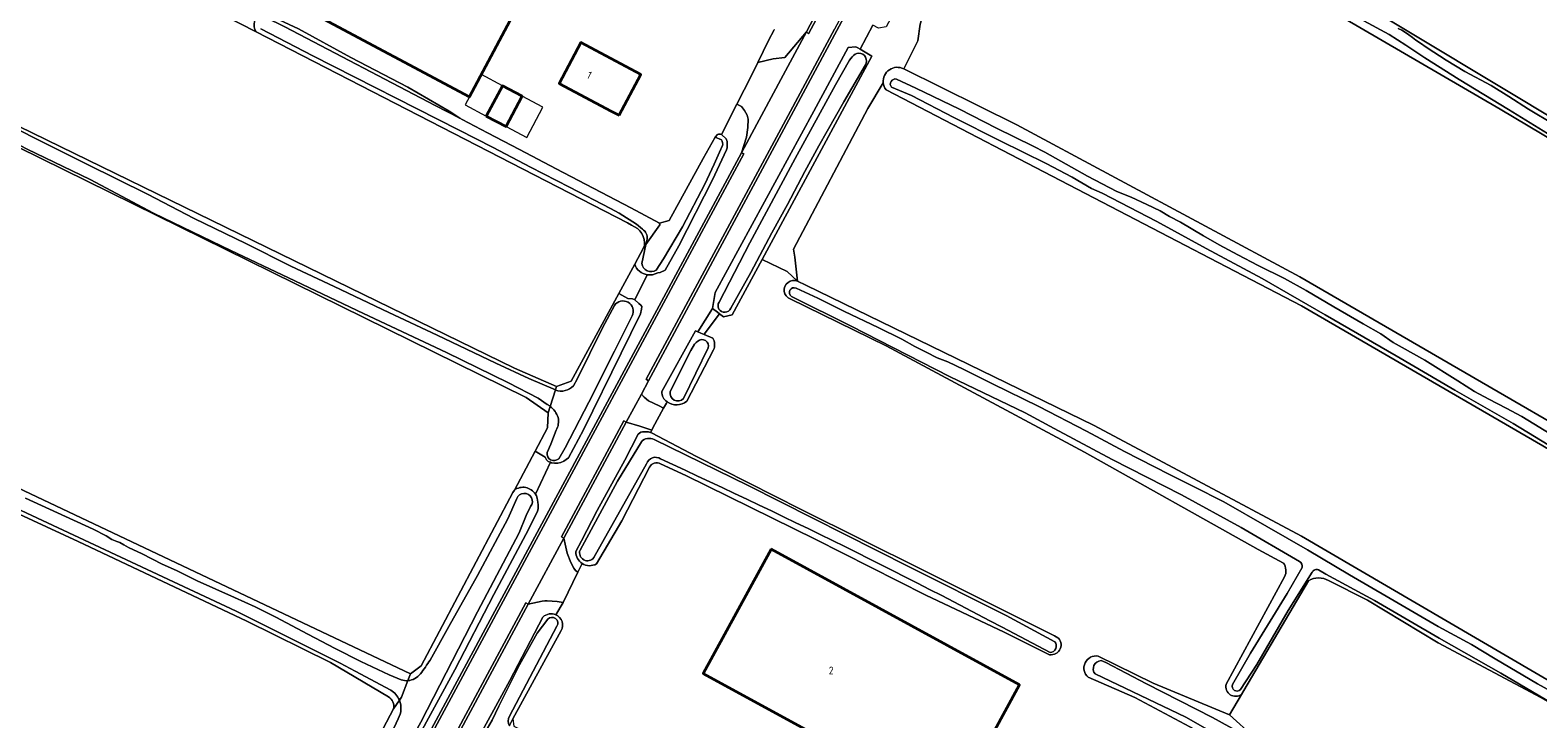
# Model space of a CAD drawing. Header units: metres. Extents: x 149984 to 156489, y 469398 to 478068.
# Tile 359 of 656: x 152446 to 152713, y 473392 to 473514. Entities that reach past the tile are written whole.
import ezdxf
from ezdxf.enums import TextEntityAlignment as Align

# ---------------------------------------------------------------- set-up
doc = ezdxf.new("R2010")
doc.units = ezdxf.units.M
doc.header["$LTSCALE"] = 0.75
for name, color, linetype, lineweight in [('B-WE-GK-BESCHOEIING-G', 252, 'GK-BESCHOEIING-SO', 18), ('B-WE-GR-GRAS-GV', 252, 'Continuous', 13), ('B-WE-OG-BEBOUWING-GV', 6, 'Continuous', 35), ('B-WE-OG-BEBOUWING-T18', 1, 'Continuous', 18), ('B-WE-OG-BEBOUWING_LUIFEL-GV', 6, 'Continuous', 18), ('B-WE-OG-TERREIN_ERF-GV', 252, 'Continuous', 18), ('B-WE-OG-TERREIN_OEVER-GV', 252, 'Continuous', 18), ('B-WE-OG-WATER-GV', 252, 'Continuous', 18), ('B-WE-OG-WATER_SLOOT-GV', 252, 'Continuous', 18), ('B-WE-OG-WEG-GV', 252, 'Continuous', 18), ('B-WE-VH-GESLOTENVERHARDING_ASFALT-GV', 252, 'Continuous', 18), ('B-WE-VH-HALFVERHARDING-GV', 252, 'Continuous', 18), ('B-WE-VH-OPENVERHARDING_BETONSTRAATSTEEN-GV', 252, 'Continuous', 18)]:
    doc.layers.add(name, color=color, linetype=linetype, lineweight=lineweight)
doc.styles.add('NLCS-ISO-M750-T18', font='NLCS-ISO.ttf', dxfattribs={"height": 1.35})
doc.linetypes.add('GK-BESCHOEIING-SO', pattern='A,18,-3,[1,NLCS.SHX,S=0.6,R=0,X=0,Y=0],-3', length=24)

msp = doc.modelspace()

# ---------------------------------------------------------------- linework, layer by layer
at = {"layer": 'B-WE-GK-BESCHOEIING-G', "flags": 128}
for points in [[(152557.617, 473480.173), (152552.514, 473482.88), (152539.331, 473489.782), (152532.812, 473493.213), (152527.169, 473496.117), (152522.674, 473498.525), (152522.288, 473498.725)], [(152567.483, 473495.398), (152565.338, 473491.623), (152559.332, 473480.625), (152557.617, 473480.173)]]:
    msp.add_lwpolyline(points, dxfattribs=at)
at = {"layer": 'B-WE-GR-GRAS-GV', "flags": 128}
for points in [[(151860.15, 473839.985), (151838.443, 473802.422), (151901.655, 473768.65), (152048.137, 473693.009), (152196.303, 473619.72), (152299.755, 473568.391), (152397.909, 473519.906), (152531.927, 473454.488), (152539.399, 473451.249), (152541.95, 473452.176), (152550.388, 473467.694), (152553.221, 473472.906), (152554.786, 473475.784), (152554.94, 473476.067)], [(152552.659, 473479.771), (152551.924, 473480.242), (152486.207, 473513.996), (152480.466, 473516.945), (152467.104, 473523.808), (152410.602, 473552.768), (152395.162, 473560.097), (152383.684, 473566.065), (152375.356, 473570.416), (152363.644, 473575.903), (152347.064, 473584.198), (152333.31, 473591.436), (152324.595, 473595.897), (152311.633, 473602.574), (152298.101, 473609.335), (152279.336, 473619.136), (152258.659, 473629.451), (152245.147, 473636.378)], [(152937.873, 473414.585), (152646.133, 473594.932), (152645.248, 473595.479), (152622.271, 473552.591), (152623.555, 473551.872), (152678.863, 473520.906), (152916.267, 473378.256)], [(152252.921, 473585.431), (152251.137, 473581.854), (152228.488, 473536.432), (152231.244, 473534.145), (152513.554, 473400.398), (152515.406, 473401.853), (152531.679, 473432.473)], [(152531.679, 473432.473), (152531.921, 473432.928), (152535.59, 473439.832), (152537.764, 473443.922), (152537.896, 473446.568), (152534.003, 473449.278), (152255.721, 473586.412)], [(152827.997, 473389.257), (152842.798, 473415.899), (152842.401, 473418.148), (152774.933, 473459.556), (152706.405, 473500.301), (152657.458, 473528.876), (152620.935, 473547.644), (152619.877, 473548.226), (152614.956, 473538.979), (152605.272, 473520.484), (152603.764, 473515.364), (152603.336, 473512.444), (152600.837, 473507.445), (152620.855, 473497.559), (152670.951, 473470.668), (152753.369, 473422.911), (152823.616, 473381.371), (152824.323, 473382.643)], [(152509.651, 473396.344), (152499.408, 473402.395), (152484.558, 473409.726), (152454.716, 473423.849), (152428.191, 473436.105), (152406.028, 473446.523), (152383.43, 473457.422), (152362.415, 473467.226), (152346.771, 473474.524), (152313.756, 473490.233), (152285.706, 473503.542), (152263.73, 473513.991), (152244.461, 473522.946)], [(152597.224, 473505.002), (152594.464, 473500.458), (152581.341, 473475.535), (152581.583, 473474.114), (152582.059, 473469.865), (152583.488, 473469.17), (152634.579, 473444.332), (152671.224, 473424.753), (152795.181, 473352.39), (152936.601, 473271.692)], [(152950.952, 473300.023), (152946.313, 473303.686), (152713.954, 473440.76), (152671.224, 473465.499), (152597.706, 473503.775)], [(152672.501, 473416.889), (152661.024, 473397.461), (152660.618, 473396.774), (152658.496, 473393.181), (152662.808, 473389.273), (152913.518, 473246.793)], [(152937.941, 473255.275), (152935.967, 473256.592), (152935.007, 473259.279), (152937.975, 473265.316), (152937.313, 473267.035), (152934.535, 473268.887), (152713.622, 473396.217), (152695.428, 473405.876), (152682.95, 473413.436), (152676.052, 473416.931)], [(152502.037, 473378.484), (152507.468, 473388.382), (152510.505, 473394.225)]]:
    msp.add_lwpolyline(points, dxfattribs=at)
at = {"layer": 'B-WE-GR-GRAS-GV'}
for points in [[(152597.706, 473503.775, -0.1352312), (152597.224, 473505.002)], [(152554.94, 473476.067, 0.3631783), (152552.659, 473479.771)], [(152676.052, 473416.931, 0.2652976), (152672.501, 473416.889)], [(152510.505, 473394.225, 0.3420273), (152509.651, 473396.344)]]:
    msp.add_lwpolyline(points, format="xyb", dxfattribs=at)
at = {"layer": 'B-WE-OG-BEBOUWING-GV', "flags": 128}
for points in [[(152496.34, 473517.27), (152523.98, 473502.51), (152533.61, 473520.64), (152505.96, 473535.38)], [(152550.47, 473499.24), (152554.32, 473506.47), (152543.7, 473512.11), (152539.88, 473504.87), (152549.04, 473500)], [(152526.951, 473499.115), (152530.463, 473497.25), (152533.314, 473502.618), (152529.802, 473504.483)], [(152577.362, 473422.469), (152565.364, 473400.48), (152609.36, 473376.474), (152621.359, 473398.465)]]:
    msp.add_lwpolyline(points, close=True, dxfattribs=at)
at = {"layer": 'B-WE-OG-BEBOUWING_LUIFEL-GV', "flags": 128}
for points in [[(152526.079, 473506.461), (152523.227, 473501.093), (152526.951, 473499.115), (152529.802, 473504.483)], [(152530.463, 473497.25), (152534.112, 473495.311), (152536.963, 473500.68), (152533.314, 473502.618)]]:
    msp.add_lwpolyline(points, close=True, dxfattribs=at)
at = {"layer": 'B-WE-OG-TERREIN_ERF-GV', "flags": 128}
for points in [[(152505.96, 473535.38), (152533.61, 473520.64), (152523.98, 473502.51), (152496.34, 473517.27)], [(152539.88, 473504.87), (152543.7, 473512.11), (152554.32, 473506.47), (152550.47, 473499.24), (152549.04, 473500)], [(152533.314, 473502.618), (152530.463, 473497.25), (152526.951, 473499.115), (152529.802, 473504.483)], [(152567.01, 473465.08), (152564.42, 473460.922), (152564.957, 473460.698), (152565.523, 473460.462), (152565.539, 473460.527), (152568.235, 473464.13), (152567.881, 473464.405)], [(152621.359, 473398.465), (152609.36, 473376.474), (152565.364, 473400.48), (152577.362, 473422.469)]]:
    msp.add_lwpolyline(points, close=True, dxfattribs=at)
for points in [[(152480.466, 473516.945), (152486.207, 473513.996)], [(152487.881, 473517.274), (152493.695, 473514.513), (152502.966, 473509.479), (152513.089, 473504.233), (152520.385, 473499.972), (152522.288, 473498.725), (152522.674, 473498.525), (152527.169, 473496.117), (152532.812, 473493.213), (152539.331, 473489.782), (152552.514, 473482.88), (152557.617, 473480.173), (152559.332, 473480.625), (152565.338, 473491.623), (152567.483, 473495.398), (152567.865, 473495.826)], [(152568.58, 473495.87), (152571.279, 473501.22), (152573.918, 473506.266), (152575.044, 473508.606), (152576.9, 473512.46), (152577.917, 473514.353)], [(152553.221, 473472.906), (152550.388, 473467.694), (152552.03, 473466.83), (152552.85, 473466.74), (152553.14, 473466.65), (152553.243, 473466.562), (152555.448, 473471.027)], [(152580.207, 473471.584), (152575.767, 473473.739), (152570.47, 473463.94), (152568.97, 473463.56), (152568.235, 473464.13), (152565.539, 473460.527), (152565.523, 473460.462), (152567.074, 473459.816)], [(152582.059, 473469.865), (152580.207, 473471.584)], [(152668.04, 473420.006), (152663.604, 473422.439), (152632.826, 473439.622), (152597.762, 473458.426), (152580.764, 473466.749)], [(152567.182, 473457.712), (152562.428, 473448.644)], [(152558.984, 473448.553), (152558.843, 473448.304), (152558.349, 473447.405), (152556.432, 473443.921), (152556.235, 473443.512), (152556.037, 473443.104), (152556.33, 473443.01), (152564.03, 473438.9), (152582.69, 473429.51), (152604.05, 473418.86), (152627.55, 473407.16), (152628.15, 473406.76), (152628.218, 473406.718)], [(152535.654, 473432.218), (152538.322, 473437.843), (152537.92, 473438.01), (152537.62, 473438.28), (152537.476, 473438.525), (152537.35, 473438.74), (152535.59, 473439.832), (152531.921, 473432.928)], [(152626.388, 473403.869), (152618.596, 473407.765), (152604.744, 473414.349), (152585.139, 473424.257), (152562.28, 473435.509), (152557.791, 473437.578)], [(152555.846, 473436.997), (152550.957, 473427.462), (152546.446, 473419.857)], [(152543.94, 473419.925), (152543.179, 473418.383), (152540.553, 473413.022), (152539.28, 473410.858)], [(152657.894, 473398.559), (152668.222, 473417.577)], [(152540.233, 473408.053), (152531.68, 473392.42), (152531.85, 473391.18), (152567.36, 473373.82), (152567.26, 473372.62), (152565.02, 473368.17), (152593.43, 473352.61)], [(152635.269, 473403.53), (152645.015, 473398.774), (152658.496, 473393.181), (152660.618, 473396.774)], [(152677.98, 473375.88), (152665.243, 473383.236), (152652.342, 473390.546), (152641.754, 473396.248), (152633.509, 473399.795)]]:
    msp.add_lwpolyline(points, dxfattribs=at)
at = {"layer": 'B-WE-OG-TERREIN_ERF-GV'}
for points in [[(152486.207, 473513.996, -0.4619323), (152487.192, 473517.277)], [(152567.865, 473495.826, -0.1934009), (152568.58, 473495.87)], [(152555.448, 473471.027, -0.2785562), (152553.221, 473472.906)], [(152580.764, 473466.749, -1.020539), (152582.059, 473469.865)], [(152567.074, 473459.816, -0.2270769), (152567.182, 473457.712)], [(152562.428, 473448.644, -0.34984), (152558.984, 473448.553)], [(152557.791, 473437.578, 0.4143385), (152555.846, 473436.997)], [(152531.921, 473432.928, -0.4328783), (152535.654, 473432.218)], [(152546.446, 473419.857, -0.2769924), (152543.94, 473419.925)], [(152668.222, 473417.577, 0.2980881), (152668.04, 473420.006)], [(152539.28, 473410.858, -0.4297639), (152540.233, 473408.053)], [(152628.218, 473406.718, -0.7785684), (152626.388, 473403.869)], [(152633.509, 473399.795, -0.7747858), (152635.269, 473403.53)], [(152660.618, 473396.774, -0.6936536), (152657.894, 473398.559)]]:
    msp.add_lwpolyline(points, format="xyb", dxfattribs=at)
at = {"layer": 'B-WE-OG-TERREIN_OEVER-GV', "flags": 128}
for points in [[(152255.721, 473586.412), (152534.003, 473449.278), (152537.896, 473446.568), (152538.273, 473447.743)], [(152917.272, 473377.652), (152916.267, 473378.256), (152678.863, 473520.906), (152623.555, 473551.872), (152620.935, 473547.644), (152657.458, 473528.876), (152706.405, 473500.301), (152774.933, 473459.556), (152842.401, 473418.148)], [(152200.183, 473545.433), (152200.679, 473544.375), (152220.677, 473534.696), (152244.461, 473522.946), (152263.73, 473513.991), (152285.706, 473503.542), (152313.756, 473490.233), (152346.771, 473474.524), (152362.415, 473467.226), (152383.43, 473457.422), (152406.028, 473446.523), (152428.191, 473436.105), (152454.716, 473423.849), (152484.558, 473409.726), (152499.408, 473402.395), (152509.651, 473396.344)], [(152510.051, 473397.522), (152503.722, 473400.871), (152501.113, 473402.27), (152482.694, 473411.526), (152423.295, 473439.307), (152208.72, 473541.376), (152202.05, 473544.811)], [(152513.081, 473399.206), (152513.554, 473400.398), (152231.244, 473534.145), (152228.488, 473536.432), (152228.485, 473536.433)], [(152403.082, 473517.291), (152411.849, 473512.851), (152420.403, 473508.516), (152430.468, 473503.519), (152440.92, 473498.292), (152447.516, 473494.93), (152456.268, 473490.572), (152466.991, 473485.275), (152475.236, 473480.972), (152484.423, 473476.555), (152492.357, 473472.567), (152500.058, 473468.918), (152509.723, 473464.374), (152518.281, 473460.307), (152528.65, 473455.355), (152534.498, 473452.658), (152539.203, 473450.637), (152539.399, 473451.249), (152531.927, 473454.488), (152397.909, 473519.906)], [(152487.805, 473516.594), (152491.314, 473514.877), (152517.918, 473500.987), (152522.288, 473498.725), (152520.385, 473499.972), (152513.089, 473504.233), (152502.966, 473509.479), (152493.695, 473514.513), (152487.881, 473517.274)], [(152842.829, 473418.951), (152838.871, 473421.513), (152831.161, 473426.25), (152823.476, 473430.885), (152813.609, 473437.069), (152805.054, 473441.961), (152796.248, 473447.355), (152787.823, 473452.594), (152779.982, 473457.343), (152771.533, 473462.231), (152764.322, 473466.596), (152756.168, 473471.277), (152747.722, 473476.44), (152739.353, 473481.349), (152731.897, 473485.688), (152723.908, 473490.56), (152715.556, 473495.548), (152707.918, 473500.288), (152699.181, 473505.548), (152693.073, 473509.398), (152689.694, 473511.636), (152686.793, 473513.561), (152682.31, 473515.971)], [(152537.753, 473448.076), (152536.114, 473449.164), (152530.913, 473451.916), (152519.89, 473457.284), (152505.233, 473464.157), (152491.947, 473470.454), (152481.751, 473475.332), (152468.072, 473481.907), (152456.837, 473487.894), (152445.713, 473493.248), (152435.158, 473498.761), (152423.454, 473504.67), (152414.661, 473509.232), (152403.765, 473514.588)], [(152486.207, 473513.996), (152551.924, 473480.242)], [(152554.603, 473479.1), (152553.549, 473479.954), (152550.481, 473481.927), (152548.939, 473482.748), (152541.659, 473486.531), (152534.762, 473490.069), (152528.18, 473493.541), (152522.06, 473496.684), (152496.228, 473509.754), (152487.042, 473514.532)], [(152688.352, 473514.611), (152689.021, 473514.275), (152689.663, 473513.911), (152690.245, 473513.504), (152690.913, 473512.978), (152691.506, 473512.522), (152692.164, 473512.093), (152693.486, 473511.203), (152696.841, 473509.01), (152700.174, 473507.002), (152704.828, 473504.538), (152707.96, 473502.595), (152711.419, 473500.304), (152715.981, 473497.618)], [(152568.165, 473466.196), (152573.617, 473476.687), (152581.624, 473491.593), (152588.739, 473504.634), (152591.252, 473508.975), (152591.728, 473509.558)], [(152594.049, 473508.165), (152590.235, 473501.605), (152585.798, 473493.829), (152583.366, 473489.277), (152580.282, 473483.433), (152577.514, 473478.417), (152573.796, 473471.451), (152570.229, 473465.112)], [(152824.323, 473382.643), (152823.616, 473381.371), (152753.369, 473422.911), (152670.951, 473470.668), (152620.855, 473497.559), (152600.837, 473507.445)], [(152718.691, 473438.647), (152708.688, 473444.701), (152698.393, 473450.614), (152687.979, 473456.659), (152675.427, 473463.937), (152664.28, 473470.367), (152654.392, 473475.698), (152645.635, 473480.423), (152635.951, 473485.455), (152634.053, 473486.3), (152630.658, 473488.292), (152626.05, 473490.723), (152617.938, 473494.693), (152609.72, 473498.87), (152602.236, 473502.732), (152598.677, 473504.201)], [(152599.56, 473505.647), (152603.008, 473504.045), (152610.721, 473500.296), (152617.256, 473496.986), (152623.776, 473493.794), (152625.816, 473492.692), (152633.386, 473488.489), (152638.553, 473485.756), (152641.079, 473484.768), (152643.898, 473483.468), (152646.223, 473482.326), (152647.893, 473481.32), (152649.854, 473480.322), (152653.892, 473477.923), (152656.658, 473476.303), (152659.982, 473474.54), (152663.605, 473472.66), (152668.227, 473470.362), (152672.082, 473468.247), (152676.95, 473465.366), (152682.14, 473462.333), (152685.291, 473460.567), (152687.465, 473459.055), (152689.043, 473458.16), (152693.073, 473455.886), (152698.9, 473452.279), (152701.862, 473450.389), (152704.432, 473448.99), (152707.483, 473447.442), (152710.276, 473445.961), (152716.326, 473442.216)], [(152597.706, 473503.775), (152671.224, 473465.499), (152713.954, 473440.76), (152946.313, 473303.686), (152950.952, 473300.023), (152951.332, 473300.66)], [(152568.774, 473493.887), (152568.235, 473492.736), (152567.264, 473490.614), (152565.614, 473487.052), (152561.692, 473479.523), (152558.348, 473473.82), (152557.027, 473471.851)], [(152557.3, 473471.37), (152557.71, 473471.4), (152558.6, 473471.83), (152561.01, 473476.17), (152566.97, 473487.84), (152569.49, 473493.1), (152569.58, 473493.48), (152569.6, 473494.01), (152569.58, 473494.62), (152569.39, 473495.08), (152568.58, 473495.87)], [(152567.865, 473495.826), (152567.483, 473495.398), (152568.618, 473494.872)], [(152551.924, 473480.242), (152552.659, 473479.771)], [(152554.478, 473473.016), (152555.224, 473476.403), (152554.971, 473476.045), (152554.786, 473475.784), (152553.221, 473472.906)], [(152554.94, 473476.067), (152554.786, 473475.784), (152554.971, 473476.045), (152555.224, 473476.403), (152555.422, 473477.301)], [(152583.488, 473469.17), (152582.059, 473469.865)], [(152538.273, 473447.743), (152537.896, 473446.568), (152537.764, 473443.922), (152535.59, 473439.832), (152537.35, 473438.74), (152537.476, 473438.525), (152537.62, 473438.28), (152537.92, 473438.01), (152538.322, 473437.843), (152538.52, 473437.76), (152539.03, 473437.67), (152539.6, 473437.69), (152540.14, 473437.81), (152540.67, 473438.07), (152541.53, 473438.62), (152544.16, 473443.6), (152550.82, 473457.18), (152554.26, 473464.11), (152554.45, 473464.95), (152554.46, 473465.4), (152554.29, 473465.67), (152553.954, 473465.957), (152553.243, 473466.562), (152553.14, 473466.65), (152552.85, 473466.74), (152552.03, 473466.83), (152550.388, 473467.694), (152541.95, 473452.176), (152539.399, 473451.249), (152539.203, 473450.637), (152539.215, 473450.632)], [(152670.889, 473420.281), (152660.575, 473426.292), (152650.021, 473432.109), (152637.752, 473438.321), (152627.485, 473443.793), (152622.36, 473446.578), (152608.969, 473453.032), (152591.557, 473461.95), (152580.994, 473467.198)], [(152581.785, 473468.655), (152585.627, 473466.861), (152590.38, 473464.498), (152596.292, 473461.687), (152600.517, 473459.617), (152602.807, 473458.317), (152604.81, 473457.354), (152606.771, 473456.324), (152608.634, 473455.596), (152611.486, 473454.257), (152616.58, 473451.726), (152624.781, 473447.7), (152633.178, 473443.342), (152639.918, 473439.749), (152647.889, 473435.709), (152652.139, 473433.53), (152657.527, 473430.836), (152665.143, 473426.486), (152672.316, 473422.369), (152679.756, 473417.945), (152686.923, 473413.737), (152695.457, 473408.792), (152701.359, 473405.582), (152705.52, 473403.094), (152713.016, 473398.659), (152723.085, 473393.106)], [(152936.601, 473271.692), (152795.181, 473352.39), (152671.224, 473424.753), (152634.579, 473444.332), (152583.488, 473469.17)], [(152542.387, 473451.343), (152543.049, 473452.574), (152547.501, 473461.655), (152549.623, 473465.576)], [(152580.764, 473466.749), (152597.762, 473458.426), (152632.826, 473439.622), (152663.604, 473422.439), (152668.04, 473420.006)], [(152552.775, 473463.741), (152549.67, 473457.496), (152545.083, 473448.454), (152540.9, 473440.428), (152539.767, 473438.48)], [(152567.074, 473459.816), (152565.523, 473460.462), (152564.957, 473460.698), (152564.42, 473460.922), (152563.995, 473461.099), (152558.027, 473450.37)], [(152559.519, 473450.358), (152563.173, 473457.643), (152563.82, 473458.727), (152564.082, 473459.047), (152564.383, 473459.253)], [(152566.247, 473458.069), (152561.856, 473449.114)], [(152562.428, 473448.644), (152567.182, 473457.712)], [(152537.739, 473439.576), (152538.356, 473441.065), (152539.328, 473443.52)], [(152628.218, 473406.718), (152628.15, 473406.76), (152627.55, 473407.16), (152604.05, 473418.86), (152582.69, 473429.51), (152564.03, 473438.9), (152556.33, 473443.01), (152556.037, 473443.104), (152555.64, 473443.23), (152555.12, 473443.25), (152554.61, 473443.24), (152554.29, 473443.15), (152553.82, 473442.81), (152551.5, 473438.23), (152546.58, 473429.29), (152543.78, 473423.94), (152542.818, 473422.028)], [(152543.55, 473422.322), (152550.168, 473434.526), (152554.402, 473441.484), (152554.618, 473441.68), (152554.873, 473441.846), (152555.159, 473441.972), (152555.466, 473442.05), (152555.782, 473442.075), (152556.093, 473442.048), (152556.387, 473441.973), (152556.656, 473441.857), (152573.318, 473433.747), (152601.778, 473419.315), (152618.969, 473410.734), (152627.582, 473406.103)], [(152555.311, 473437.583), (152545.998, 473420.976)], [(152557.791, 473437.578), (152562.28, 473435.509), (152585.139, 473424.257), (152604.744, 473414.349), (152618.596, 473407.765), (152626.388, 473403.869)], [(152546.446, 473419.857), (152550.957, 473427.462), (152555.846, 473436.997)], [(152531.921, 473432.928), (152531.679, 473432.473), (152515.406, 473401.853), (152513.554, 473400.398), (152513.081, 473399.206)], [(152445.377, 473431.494), (152451.051, 473428.915), (152457.393, 473426.014), (152459.646, 473424.814), (152460.677, 473424.2), (152461.549, 473423.847), (152462.07, 473423.651), (152462.788, 473423.257), (152463.651, 473422.764), (152466.03, 473421.624), (152469.572, 473419.824), (152472.135, 473418.707), (152475.794, 473416.892), (152482.364, 473413.945), (152486.037, 473412.251), (152489.69, 473410.464), (152495.362, 473407.409), (152500.22, 473404.868), (152504.738, 473402.583), (152509.768, 473400.234), (152511.894, 473399.338)], [(152502.664, 473376.783), (152504.74, 473375.82), (152504.873, 473375.728), (152505.069, 473375.593), (152505.29, 473375.44), (152505.89, 473375.32), (152506.51, 473375.32), (152507.28, 473375.61), (152508.17, 473376.58), (152514.52, 473388.56), (152521.37, 473401.14), (152528.28, 473414.47), (152533.98, 473425.05), (152536.03, 473429.12), (152536.14, 473429.64), (152536.15, 473429.94), (152536.14, 473430.32), (152536.06, 473430.76)], [(152534.803, 473430.017), (152534.038, 473428.408), (152532.792, 473425.355), (152525.413, 473411.38), (152515.356, 473391.887), (152511.046, 473384.149), (152506.88, 473376.966)], [(152516.995, 473402.858), (152520.302, 473408.806), (152525.383, 473417.803), (152530.788, 473427.846), (152532.359, 473431.421)], [(152659.054, 473398.499), (152662.248, 473404.057), (152668.736, 473414.645), (152671.355, 473419.2)], [(152856.734, 473314.241), (152847.951, 473319.262), (152837.396, 473325.333), (152831.305, 473329.064), (152823.126, 473333.657), (152815.565, 473337.828), (152806.593, 473342.706), (152798.321, 473347.469), (152790.429, 473352.228), (152782.245, 473356.811), (152777.478, 473359.688), (152768.082, 473365.184), (152757.848, 473371.118), (152751.144, 473374.826), (152742.021, 473380.118), (152729.641, 473387.169), (152718.74, 473393.352), (152706.562, 473400.503), (152695.6, 473406.717), (152684.157, 473413.37), (152675.583, 473418.042), (152674.244, 473418.802)], [(152668.222, 473417.577), (152657.894, 473398.559)], [(152673.15, 473418.404), (152668.914, 473411.614), (152663.32, 473402.037), (152660.427, 473397.63)], [(152660.618, 473396.774), (152661.024, 473397.461), (152672.501, 473416.889)], [(152676.052, 473416.931), (152682.95, 473413.436), (152695.428, 473405.876), (152713.622, 473396.217), (152934.535, 473268.887), (152937.313, 473267.035), (152937.975, 473265.316), (152938.461, 473266.6)], [(152536.975, 473410.441), (152531.101, 473399.215), (152518.116, 473375.469), (152511.184, 473362.464), (152506.656, 473353.53), (152504.972, 473350.03)], [(152505.594, 473349.53), (152506.962, 473352.753), (152509.374, 473357.762), (152514.598, 473367.902), (152519.91, 473377.849), (152524.704, 473386.552), (152528.01, 473392.238), (152529.192, 473394.686), (152532.825, 473402.015), (152535.983, 473407.595), (152537.826, 473410.056)], [(152539.47, 473408.819), (152531.036, 473392.908)], [(152531.04, 473391.189), (152531.68, 473392.42), (152540.233, 473408.053)], [(152913.518, 473246.793), (152662.808, 473389.273), (152658.496, 473393.181), (152645.015, 473398.774), (152635.269, 473403.53)], [(152680.004, 473376.095), (152674.152, 473379.41), (152650.765, 473392.763), (152634.714, 473400.383)], [(152635.781, 473402.746), (152636.603, 473402.436), (152643.809, 473398.628), (152655.487, 473392.681), (152666.513, 473386.593), (152671.329, 473384.035), (152673.764, 473382.524), (152679.66, 473379.107), (152682.626, 473377.299), (152685.242, 473375.854), (152686.555, 473374.881), (152688.159, 473373.903), (152689.791, 473373.084), (152691.394, 473372.222), (152692.415, 473371.53), (152693.414, 473370.933), (152696.839, 473368.999), (152700.834, 473366.444), (152706.14, 473363.46), (152708.952, 473361.958), (152710.133, 473361.239), (152711.742, 473360.536), (152713.667, 473359.32)], [(152633.509, 473399.795), (152641.754, 473396.248), (152652.342, 473390.546), (152665.243, 473383.236), (152677.98, 473375.88)], [(152511.565, 473395.776), (152510.505, 473394.225), (152507.468, 473388.382), (152502.037, 473378.484)], [(152510.505, 473394.225), (152511.565, 473395.776)], [(152504.045, 473378.763), (152506.736, 473383.762), (152510.652, 473390.92), (152511.366, 473392.477)]]:
    msp.add_lwpolyline(points, dxfattribs=at)
at = {"layer": 'B-WE-OG-TERREIN_OEVER-GV'}
for points in [[(152487.192, 473517.277, 0.4619323), (152486.207, 473513.996)], [(152591.728, 473509.558, -1.021288), (152594.049, 473508.165)], [(152600.837, 473507.445, 0.5999359), (152597.224, 473505.002)], [(152597.224, 473505.002, 0.1352312), (152597.706, 473503.775)], [(152598.677, 473504.201, -0.7157606), (152599.56, 473505.647)], [(152568.58, 473495.87, 0.1934009), (152567.865, 473495.826)], [(152568.618, 473494.872, -0.1703067), (152568.774, 473493.887)], [(152552.659, 473479.771, -0.3631783), (152554.94, 473476.067)], [(152555.422, 473477.301, 0.2827018), (152554.603, 473479.1)], [(152553.221, 473472.906, 0.2785562), (152555.448, 473471.027)], [(152557.027, 473471.851, -0.54489), (152554.478, 473473.016)], [(152555.448, 473471.027, 0.1719488), (152557.3, 473471.37)], [(152582.059, 473469.865, 1.020539), (152580.764, 473466.749)], [(152580.994, 473467.198, -0.9471412), (152581.785, 473468.655)], [(152549.623, 473465.576, -0.9438513), (152552.775, 473463.741)], [(152570.229, 473465.112, -1.1009674), (152568.165, 473466.196)], [(152564.383, 473459.253, -0.767574), (152566.247, 473458.069)], [(152567.182, 473457.712, 0.2270769), (152567.074, 473459.816)], [(152539.215, 473450.632, 0.29553), (152542.387, 473451.343)], [(152558.027, 473450.37, 0.2829247), (152558.984, 473448.553)], [(152558.984, 473448.553, 0.34984), (152562.428, 473448.644)], [(152561.856, 473449.114, -0.7572153), (152559.519, 473450.358)], [(152538.273, 473447.743, 0.0383573), (152537.753, 473448.076)], [(152539.659, 473445.741, 0.1596887), (152538.273, 473447.743)], [(152539.328, 473443.52, 0.1907152), (152539.659, 473445.741)], [(152539.767, 473438.48, -0.7375717), (152537.739, 473439.576)], [(152557.816, 473438.432, 0.5107525), (152555.311, 473437.583)], [(152555.846, 473436.997, -0.4143385), (152557.791, 473437.578)], [(152626.736, 473404.171, 0.0159557), (152557.816, 473438.432)], [(152535.654, 473432.218, 0.4328783), (152531.921, 473432.928)], [(152532.359, 473431.421, -1.174884), (152534.803, 473430.017)], [(152536.06, 473430.76, 0.1486872), (152535.654, 473432.218)], [(152542.818, 473422.028, 0.2617904), (152543.94, 473419.925)], [(152545.998, 473420.976, -0.8629378), (152543.55, 473422.322)], [(152543.94, 473419.925, 0.2769924), (152546.446, 473419.857)], [(152668.04, 473420.006, -0.2980881), (152668.222, 473417.577)], [(152671.355, 473419.2, 0.3392045), (152670.889, 473420.281)], [(152674.244, 473418.802, 0.4170085), (152673.15, 473418.404)], [(152672.501, 473416.889, -0.2652976), (152676.052, 473416.931)], [(152539.28, 473410.858, 0.3155137), (152536.975, 473410.441)], [(152540.233, 473408.053, 0.4297639), (152539.28, 473410.858)], [(152537.826, 473410.056, -0.9297196), (152539.47, 473408.819)], [(152626.388, 473403.869, 0.7785684), (152628.218, 473406.718)], [(152627.582, 473406.103, -0.625564), (152626.736, 473404.171)], [(152515.298, 473400.418, 0.0235975), (152516.995, 473402.858)], [(152635.269, 473403.53, 0.7747858), (152633.509, 473399.795)], [(152513.081, 473399.206, 0.2116946), (152515.298, 473400.418)], [(152634.714, 473400.383, -0.6146553), (152635.781, 473402.746)], [(152511.565, 473395.776, 0.1584411), (152510.051, 473397.522)], [(152511.894, 473399.338, 0.0966282), (152513.081, 473399.206)], [(152657.894, 473398.559, 0.6936536), (152660.618, 473396.774)], [(152660.427, 473397.63, -0.8378196), (152659.054, 473398.499)], [(152509.651, 473396.344, -0.3420273), (152510.505, 473394.225)], [(152511.366, 473392.477, 0.2336798), (152511.565, 473395.776)], [(152531.036, 473392.908, 0.235018), (152531.04, 473391.189)]]:
    msp.add_lwpolyline(points, format="xyb", dxfattribs=at)
at = {"layer": 'B-WE-OG-TERREIN_OEVER-GV', "flags": 128}
msp.add_lwpolyline([(152575.767, 473473.739), (152589.961, 473500), (152595.21, 473509.71), (152593.127, 473510.922), (152592.706, 473511.167), (152592.34, 473511.38), (152591.02, 473511.21), (152584.928, 473500), (152567.46, 473467.86), (152567.01, 473465.08), (152567.881, 473464.405), (152568.235, 473464.13), (152568.97, 473463.56), (152570.47, 473463.94)], close=True, dxfattribs=at)
at = {"layer": 'B-WE-OG-WATER-GV', "flags": 128}
for points in [[(152555.422, 473477.301), (152555.224, 473476.403), (152557.689, 473479.885), (152557.617, 473480.173), (152552.514, 473482.88), (152539.331, 473489.782), (152532.812, 473493.213), (152527.169, 473496.117), (152522.674, 473498.525), (152522.288, 473498.725), (152517.918, 473500.987), (152491.314, 473514.877), (152487.805, 473516.594)], [(152487.042, 473514.532), (152496.228, 473509.754), (152522.06, 473496.684), (152528.18, 473493.541), (152534.762, 473490.069), (152541.659, 473486.531), (152548.939, 473482.748), (152550.481, 473481.927), (152553.549, 473479.954), (152554.603, 473479.1)]]:
    msp.add_lwpolyline(points, dxfattribs=at)
at = {"layer": 'B-WE-OG-WATER-GV'}
msp.add_lwpolyline([(152554.603, 473479.1, -0.2827018), (152555.422, 473477.301)], format="xyb", dxfattribs=at)
at = {"layer": 'B-WE-OG-WATER_SLOOT-GV', "flags": 128}
for points in [[(152202.05, 473544.811), (152208.72, 473541.376), (152423.295, 473439.307), (152482.694, 473411.526), (152501.113, 473402.27), (152503.722, 473400.871), (152510.051, 473397.522)], [(152538.273, 473447.743), (152539.203, 473450.637), (152534.498, 473452.658), (152528.65, 473455.355), (152518.281, 473460.307), (152509.723, 473464.374), (152500.058, 473468.918), (152492.357, 473472.567), (152484.423, 473476.555), (152475.236, 473480.972), (152466.991, 473485.275), (152456.268, 473490.572), (152447.516, 473494.93), (152440.92, 473498.292), (152430.468, 473503.519), (152420.403, 473508.516), (152411.849, 473512.851), (152403.082, 473517.291)], [(152682.31, 473515.971), (152686.793, 473513.561), (152689.694, 473511.636), (152693.073, 473509.398), (152699.181, 473505.548), (152707.918, 473500.288), (152715.556, 473495.548), (152723.908, 473490.56), (152731.897, 473485.688), (152739.353, 473481.349), (152747.722, 473476.44), (152756.168, 473471.277), (152764.322, 473466.596), (152771.533, 473462.231), (152779.982, 473457.343), (152787.823, 473452.594), (152796.248, 473447.355), (152805.054, 473441.961), (152813.609, 473437.069), (152823.476, 473430.885), (152831.161, 473426.25), (152838.871, 473421.513), (152842.829, 473418.951)], [(152403.765, 473514.588), (152414.661, 473509.232), (152423.454, 473504.67), (152435.158, 473498.761), (152445.713, 473493.248), (152456.837, 473487.894), (152468.072, 473481.907), (152481.751, 473475.332), (152491.947, 473470.454), (152505.233, 473464.157), (152519.89, 473457.284), (152530.913, 473451.916), (152536.114, 473449.164), (152537.753, 473448.076)], [(152715.981, 473497.618), (152711.419, 473500.304), (152707.96, 473502.595), (152704.828, 473504.538), (152700.174, 473507.002), (152696.841, 473509.01), (152693.486, 473511.203), (152692.164, 473512.093), (152691.506, 473512.522), (152690.913, 473512.978), (152690.245, 473513.504), (152689.663, 473513.911), (152689.021, 473514.275), (152688.352, 473514.611)], [(152591.728, 473509.558), (152591.252, 473508.975), (152588.739, 473504.634), (152581.624, 473491.593), (152573.617, 473476.687), (152568.165, 473466.196)], [(152570.229, 473465.112), (152573.796, 473471.451), (152577.514, 473478.417), (152580.282, 473483.433), (152583.366, 473489.277), (152585.798, 473493.829), (152590.235, 473501.605), (152594.049, 473508.165)], [(152598.677, 473504.201), (152602.236, 473502.732), (152609.72, 473498.87), (152617.938, 473494.693), (152626.05, 473490.723), (152630.658, 473488.292), (152634.053, 473486.3), (152635.951, 473485.455), (152645.635, 473480.423), (152654.392, 473475.698), (152664.28, 473470.367), (152675.427, 473463.937), (152687.979, 473456.659), (152698.393, 473450.614), (152708.688, 473444.701), (152718.691, 473438.647)], [(152716.326, 473442.216), (152710.276, 473445.961), (152707.483, 473447.442), (152704.432, 473448.99), (152701.862, 473450.389), (152698.9, 473452.279), (152693.073, 473455.886), (152689.043, 473458.16), (152687.465, 473459.055), (152685.291, 473460.567), (152682.14, 473462.333), (152676.95, 473465.366), (152672.082, 473468.247), (152668.227, 473470.362), (152663.605, 473472.66), (152659.982, 473474.54), (152656.658, 473476.303), (152653.892, 473477.923), (152649.854, 473480.322), (152647.893, 473481.32), (152646.223, 473482.326), (152643.898, 473483.468), (152641.079, 473484.768), (152638.553, 473485.756), (152633.386, 473488.489), (152625.816, 473492.692), (152623.776, 473493.794), (152617.256, 473496.986), (152610.721, 473500.296), (152603.008, 473504.045), (152599.56, 473505.647)], [(152568.618, 473494.872), (152567.483, 473495.398), (152565.338, 473491.623), (152559.332, 473480.625), (152557.617, 473480.173), (152557.689, 473479.885), (152555.224, 473476.403), (152554.478, 473473.016)], [(152568.235, 473492.736), (152568.774, 473493.887)], [(152557.027, 473471.851), (152558.348, 473473.82), (152561.692, 473479.523), (152565.614, 473487.052), (152567.264, 473490.614), (152568.235, 473492.736)], [(152580.994, 473467.198), (152591.557, 473461.95), (152608.969, 473453.032), (152622.36, 473446.578), (152627.485, 473443.793), (152637.752, 473438.321), (152650.021, 473432.109), (152660.575, 473426.292), (152670.889, 473420.281)], [(152723.085, 473393.106), (152713.016, 473398.659), (152705.52, 473403.094), (152701.359, 473405.582), (152695.457, 473408.792), (152686.923, 473413.737), (152679.756, 473417.945), (152672.316, 473422.369), (152665.143, 473426.486), (152657.527, 473430.836), (152652.139, 473433.53), (152647.889, 473435.709), (152639.918, 473439.749), (152633.178, 473443.342), (152624.781, 473447.7), (152616.58, 473451.726), (152611.486, 473454.257), (152608.634, 473455.596), (152606.771, 473456.324), (152604.81, 473457.354), (152602.807, 473458.317), (152600.517, 473459.617), (152596.292, 473461.687), (152590.38, 473464.498), (152585.627, 473466.861), (152581.785, 473468.655)], [(152549.623, 473465.576), (152547.501, 473461.655), (152543.049, 473452.574), (152542.387, 473451.343)], [(152539.767, 473438.48), (152540.9, 473440.428), (152545.083, 473448.454), (152549.67, 473457.496), (152552.775, 473463.741)], [(152564.383, 473459.253), (152564.082, 473459.047), (152563.82, 473458.727), (152563.173, 473457.643), (152559.519, 473450.358)], [(152561.856, 473449.114), (152566.247, 473458.069)], [(152539.215, 473450.632), (152539.203, 473450.637), (152538.273, 473447.743)], [(152539.328, 473443.52), (152538.356, 473441.065), (152537.739, 473439.576)], [(152627.582, 473406.103), (152618.969, 473410.734), (152601.778, 473419.315), (152573.318, 473433.747), (152556.656, 473441.857), (152556.387, 473441.973), (152556.093, 473442.048), (152555.782, 473442.075), (152555.466, 473442.05), (152555.159, 473441.972), (152554.873, 473441.846), (152554.618, 473441.68), (152554.402, 473441.484), (152550.168, 473434.526), (152543.55, 473422.322)], [(152545.998, 473420.976), (152555.311, 473437.583)], [(152511.894, 473399.338), (152509.768, 473400.234), (152504.738, 473402.583), (152500.22, 473404.868), (152495.362, 473407.409), (152489.69, 473410.464), (152486.037, 473412.251), (152482.364, 473413.945), (152475.794, 473416.892), (152472.135, 473418.707), (152469.572, 473419.824), (152466.03, 473421.624), (152463.651, 473422.764), (152462.788, 473423.257), (152462.07, 473423.651), (152461.549, 473423.847), (152460.677, 473424.2), (152459.646, 473424.814), (152457.393, 473426.014), (152451.051, 473428.915), (152445.377, 473431.494)], [(152506.88, 473376.966), (152511.046, 473384.149), (152515.356, 473391.887), (152525.413, 473411.38), (152532.792, 473425.355), (152534.038, 473428.408), (152534.803, 473430.017)], [(152532.359, 473431.421), (152530.788, 473427.846), (152525.383, 473417.803), (152520.302, 473408.806), (152516.995, 473402.858)], [(152671.355, 473419.2), (152668.736, 473414.645), (152662.248, 473404.057), (152659.054, 473398.499)], [(152674.244, 473418.802), (152675.583, 473418.042), (152684.157, 473413.37), (152695.6, 473406.717), (152706.562, 473400.503), (152718.74, 473393.352), (152729.641, 473387.169), (152742.021, 473380.118), (152751.144, 473374.826), (152757.848, 473371.118), (152768.082, 473365.184), (152777.478, 473359.688), (152782.245, 473356.811), (152790.429, 473352.228), (152798.321, 473347.469), (152806.593, 473342.706), (152815.565, 473337.828), (152823.126, 473333.657), (152831.305, 473329.064), (152837.396, 473325.333), (152847.951, 473319.262), (152856.734, 473314.241)], [(152660.427, 473397.63), (152663.32, 473402.037), (152668.914, 473411.614), (152673.15, 473418.404)], [(152537.826, 473410.056), (152535.983, 473407.595), (152532.825, 473402.015), (152529.192, 473394.686), (152528.01, 473392.238), (152524.704, 473386.552), (152519.91, 473377.849), (152514.598, 473367.902), (152509.374, 473357.762), (152506.962, 473352.753), (152505.594, 473349.53)], [(152531.036, 473392.908), (152539.47, 473408.819)], [(152634.714, 473400.383), (152650.765, 473392.763), (152674.152, 473379.41), (152680.004, 473376.095)], [(152713.667, 473359.32), (152711.742, 473360.536), (152710.133, 473361.239), (152708.952, 473361.958), (152706.14, 473363.46), (152700.834, 473366.444), (152696.839, 473368.999), (152693.414, 473370.933), (152692.415, 473371.53), (152691.394, 473372.222), (152689.791, 473373.084), (152688.159, 473373.903), (152686.555, 473374.881), (152685.242, 473375.854), (152682.626, 473377.299), (152679.66, 473379.107), (152673.764, 473382.524), (152671.329, 473384.035), (152666.513, 473386.593), (152655.487, 473392.681), (152643.809, 473398.628), (152636.603, 473402.436), (152635.781, 473402.746)], [(152511.565, 473395.776), (152511.931, 473396.312), (152513.081, 473399.206)], [(152513.081, 473399.206), (152511.931, 473396.312), (152511.565, 473395.776)], [(152511.366, 473392.477), (152510.652, 473390.92), (152506.736, 473383.762), (152504.045, 473378.763)]]:
    msp.add_lwpolyline(points, dxfattribs=at)
at = {"layer": 'B-WE-OG-WATER_SLOOT-GV'}
for points in [[(152594.049, 473508.165, 1.021288), (152591.728, 473509.558)], [(152599.56, 473505.647, 0.7157606), (152598.677, 473504.201)], [(152568.774, 473493.887, 0.1703067), (152568.618, 473494.872)], [(152554.478, 473473.016, 0.54489), (152557.027, 473471.851)], [(152581.785, 473468.655, 0.9471412), (152580.994, 473467.198)], [(152552.775, 473463.741, 0.9438513), (152549.623, 473465.576)], [(152568.165, 473466.196, 1.1009674), (152570.229, 473465.112)], [(152566.247, 473458.069, 0.767574), (152564.383, 473459.253)], [(152542.387, 473451.343, -0.29553), (152539.215, 473450.632)], [(152559.519, 473450.358, 0.7572153), (152561.856, 473449.114)], [(152537.753, 473448.076, -0.0383573), (152538.273, 473447.743)], [(152538.273, 473447.743, -0.1596887), (152539.659, 473445.741)], [(152539.659, 473445.741, -0.1907152), (152539.328, 473443.52)], [(152537.739, 473439.576, 0.7375717), (152539.767, 473438.48)], [(152555.311, 473437.583, -0.5107525), (152557.816, 473438.432)], [(152557.816, 473438.432, -0.0159557), (152626.736, 473404.171)], [(152534.803, 473430.017, 1.174884), (152532.359, 473431.421)], [(152543.55, 473422.322, 0.8629378), (152545.998, 473420.976)], [(152670.889, 473420.281, -0.3392045), (152671.355, 473419.2)], [(152673.15, 473418.404, -0.4170085), (152674.244, 473418.802)], [(152539.47, 473408.819, 0.9297196), (152537.826, 473410.056)], [(152626.736, 473404.171, 0.625564), (152627.582, 473406.103)], [(152516.995, 473402.858, -0.0235975), (152515.298, 473400.418)], [(152515.298, 473400.418, -0.2116946), (152513.081, 473399.206)], [(152635.781, 473402.746, 0.6146553), (152634.714, 473400.383)], [(152510.051, 473397.522, -0.1584411), (152511.565, 473395.776)], [(152513.081, 473399.206, -0.0966282), (152511.894, 473399.338)], [(152659.054, 473398.499, 0.8378196), (152660.427, 473397.63)], [(152511.565, 473395.776, -0.2336798), (152511.366, 473392.477)], [(152531.04, 473391.189, -0.235018), (152531.036, 473392.908)]]:
    msp.add_lwpolyline(points, format="xyb", dxfattribs=at)
at = {"layer": 'B-WE-OG-WEG-GV', "flags": 128}
for points in [[(152678.134, 473680.002), (152588.983, 473514.229), (152581.331, 473500), (152555.67, 473452.284), (152555.655, 473452.255), (152554.401, 473449.924), (152554.875, 473449.376), (152555.671, 473448.742), (152557.571, 473447.83), (152558.349, 473447.405), (152558.843, 473448.304), (152558.984, 473448.553)], [(152577.962, 473514.345), (152577.917, 473514.353), (152576.9, 473512.46), (152575.044, 473508.606), (152577.735, 473509.242), (152579.813, 473509.455), (152583.607, 473514.004), (152584.928, 473516.459), (152617.189, 473576.387), (152619.077, 473579.893)], [(152564.42, 473460.922), (152567.01, 473465.08), (152567.46, 473467.86), (152584.928, 473500), (152591.02, 473511.21), (152592.34, 473511.38), (152592.706, 473511.167), (152593.127, 473510.922), (152595.385, 473515.183)], [(152478.529, 473318.81), (152572.1, 473492.628), (152572.995, 473495.394), (152573.244, 473497.058), (152573.327, 473498.555), (152573.119, 473499.262), (152572.662, 473500.094), (152572.133, 473500.775), (152571.279, 473501.22), (152568.58, 473495.87), (152569.39, 473495.08), (152569.58, 473494.62), (152569.6, 473494.01), (152569.58, 473493.48), (152569.49, 473493.1), (152566.97, 473487.84), (152561.01, 473476.17), (152558.6, 473471.83), (152557.71, 473471.4), (152557.3, 473471.37)], [(152555.448, 473471.027), (152553.243, 473466.562), (152553.954, 473465.957), (152554.29, 473465.67), (152554.46, 473465.4), (152554.45, 473464.95), (152554.26, 473464.11), (152550.82, 473457.18), (152544.16, 473443.6), (152541.53, 473438.62), (152540.67, 473438.07), (152540.14, 473437.81), (152539.6, 473437.69), (152539.03, 473437.67), (152538.52, 473437.76), (152538.322, 473437.843), (152535.654, 473432.218)], [(152558.027, 473450.37), (152563.995, 473461.099), (152564.42, 473460.922)], [(152556.235, 473443.512), (152554.142, 473444.21), (152551.716, 473444.932), (152540.756, 473424.552), (152540.694, 473424.437), (152541.28, 473421.78), (152541.94, 473420.1), (152542.47, 473419.08), (152542.74, 473418.69), (152543.179, 473418.383), (152543.94, 473419.925)], [(152542.818, 473422.028), (152543.78, 473423.94), (152546.58, 473429.29), (152551.5, 473438.23), (152553.82, 473442.81), (152554.29, 473443.15), (152554.61, 473443.24), (152555.12, 473443.25), (152555.64, 473443.23), (152556.037, 473443.104), (152556.235, 473443.512)], [(152536.06, 473430.76), (152536.14, 473430.32), (152536.15, 473429.94), (152536.14, 473429.64), (152536.03, 473429.12), (152533.98, 473425.05), (152528.28, 473414.47), (152521.37, 473401.14), (152514.52, 473388.56), (152508.17, 473376.58), (152507.28, 473375.61), (152506.51, 473375.32), (152505.89, 473375.32), (152505.29, 473375.44), (152505.069, 473375.593), (152502.282, 473370.18)], [(152539.28, 473410.858), (152540.553, 473413.022), (152539.49, 473413.23), (152537.71, 473413.33), (152537.31, 473413.33), (152536.83, 473413.28), (152534.392, 473412.719), (152482.505, 473316.236), (152471.646, 473295.909), (152468.786, 473290.679), (152459.269, 473273.275), (152453.731, 473262.325), (152458.652, 473260.225)], [(152504.972, 473350.03), (152506.656, 473353.53), (152511.184, 473362.464), (152518.116, 473375.469), (152531.101, 473399.215), (152536.975, 473410.441)]]:
    msp.add_lwpolyline(points, dxfattribs=at)
at = {"layer": 'B-WE-OG-WEG-GV'}
for points in [[(152557.3, 473471.37, -0.1719488), (152555.448, 473471.027)], [(152558.984, 473448.553, -0.2829247), (152558.027, 473450.37)], [(152535.654, 473432.218, -0.1486872), (152536.06, 473430.76)], [(152543.94, 473419.925, -0.2617904), (152542.818, 473422.028)], [(152536.975, 473410.441, -0.3155137), (152539.28, 473410.858)]]:
    msp.add_lwpolyline(points, format="xyb", dxfattribs=at)
at = {"layer": 'B-WE-VH-GESLOTENVERHARDING_ASFALT-GV', "flags": 128}
for points in [[(152581.331, 473500), (152588.983, 473514.229), (152678.134, 473680.002), (152677.694, 473680.239), (152588.564, 473514.457), (152580.783, 473500), (152555.23, 473452.521), (152555.655, 473452.255), (152555.67, 473452.284)], [(152617.189, 473576.387), (152584.928, 473516.459), (152583.607, 473514.004), (152584.001, 473513.663), (152585.37, 473516.2), (152617.629, 473576.15)], [(152448.855, 473262.516), (152456.575, 473276.6), (152471.026, 473303.466), (152478.97, 473318.575), (152572.544, 473492.399), (152572.1, 473492.628), (152478.529, 473318.81), (152470.585, 473303.701), (152456.136, 473276.839), (152449.156, 473264.106), (152448.462, 473262.839), (152447.988, 473261.974), (152448.383, 473261.904)], [(152551.276, 473445.169), (152540.254, 473424.674), (152540.694, 473424.437), (152540.756, 473424.552), (152551.716, 473444.932)], [(152482.064, 473316.472), (152471.206, 473296.147), (152468.347, 473290.919), (152458.826, 473273.508), (152452.123, 473260.254), (152452.569, 473260.028), (152453.731, 473262.325), (152459.269, 473273.275), (152468.786, 473290.679), (152471.646, 473295.909), (152482.505, 473316.236), (152534.392, 473412.719), (152533.952, 473412.956)]]:
    msp.add_lwpolyline(points, close=True, dxfattribs=at)
for points in [[(152585.37, 473516.2), (152584.001, 473513.663), (152583.607, 473514.004), (152579.077, 473505.589), (152576.068, 473500), (152574.821, 473497.683), (152572.1, 473492.628), (152572.544, 473492.399), (152478.97, 473318.575)], [(152482.064, 473316.472), (152533.952, 473412.956), (152534.392, 473412.719), (152540.694, 473424.437), (152540.254, 473424.674), (152551.276, 473445.169), (152551.716, 473444.932), (152554.401, 473449.924), (152555.655, 473452.255), (152555.23, 473452.521), (152580.783, 473500), (152588.564, 473514.457)]]:
    msp.add_lwpolyline(points, dxfattribs=at)
at = {"layer": 'B-WE-VH-HALFVERHARDING-GV', "flags": 128}
for points in [[(152600.837, 473507.445), (152603.336, 473512.444), (152603.764, 473515.364), (152605.272, 473520.484), (152614.956, 473538.979), (152619.877, 473548.226), (152620.935, 473547.644), (152623.555, 473551.872), (152622.271, 473552.591), (152645.248, 473595.479), (152646.133, 473594.932), (152646.747, 473596.137), (152648.497, 473596.477), (152650.619, 473596.377), (152648.606, 473597.619), (152647.746, 473600.529), (152665.728, 473633.385), (152666.921, 473632.834)], [(152627.322, 473570.125), (152597.71, 473514.89), (152596.36, 473514.63), (152595.385, 473515.183), (152593.127, 473510.922), (152595.21, 473509.71), (152589.961, 473500), (152575.767, 473473.739), (152580.207, 473471.584), (152582.059, 473469.865), (152581.583, 473474.114), (152581.341, 473475.535), (152594.464, 473500.458), (152597.224, 473505.002)]]:
    msp.add_lwpolyline(points, dxfattribs=at)
at = {"layer": 'B-WE-VH-HALFVERHARDING-GV'}
msp.add_lwpolyline([(152597.224, 473505.002, -0.5999359), (152600.837, 473507.445)], format="xyb", dxfattribs=at)
at = {"layer": 'B-WE-VH-OPENVERHARDING_BETONSTRAATSTEEN-GV', "flags": 128}
for points in [[(152576.068, 473500), (152579.077, 473505.589), (152583.607, 473514.004), (152579.813, 473509.455), (152577.735, 473509.242), (152575.044, 473508.606), (152573.918, 473506.266), (152571.279, 473501.22), (152572.133, 473500.775), (152572.662, 473500.094), (152573.119, 473499.262), (152573.327, 473498.555), (152573.244, 473497.058), (152572.995, 473495.394), (152572.1, 473492.628), (152574.821, 473497.683)], [(152558.349, 473447.405), (152557.571, 473447.83), (152555.671, 473448.742), (152554.875, 473449.376), (152554.401, 473449.924), (152551.716, 473444.932), (152554.142, 473444.21), (152556.235, 473443.512), (152556.432, 473443.921)], [(152543.179, 473418.383), (152542.74, 473418.69), (152542.47, 473419.08), (152541.94, 473420.1), (152541.28, 473421.78), (152540.694, 473424.437), (152534.392, 473412.719), (152536.83, 473413.28), (152537.31, 473413.33), (152537.71, 473413.33), (152539.49, 473413.23), (152540.553, 473413.022)]]:
    msp.add_lwpolyline(points, close=True, dxfattribs=at)

# ---------------------------------------------------------------- texts
at = {"layer": 'B-WE-OG-BEBOUWING-T18', "style": 'NLCS-ISO-M750-T18'}
msp.add_text('1', height=1.35, rotation=332.2, dxfattribs=at).set_placement((152545.194, 473506.37), align=Align.MIDDLE)
msp.add_text('2', height=1.35, dxfattribs=at).set_placement((152588, 473401), align=Align.MIDDLE)

doc.saveas('drawing.dxf')
